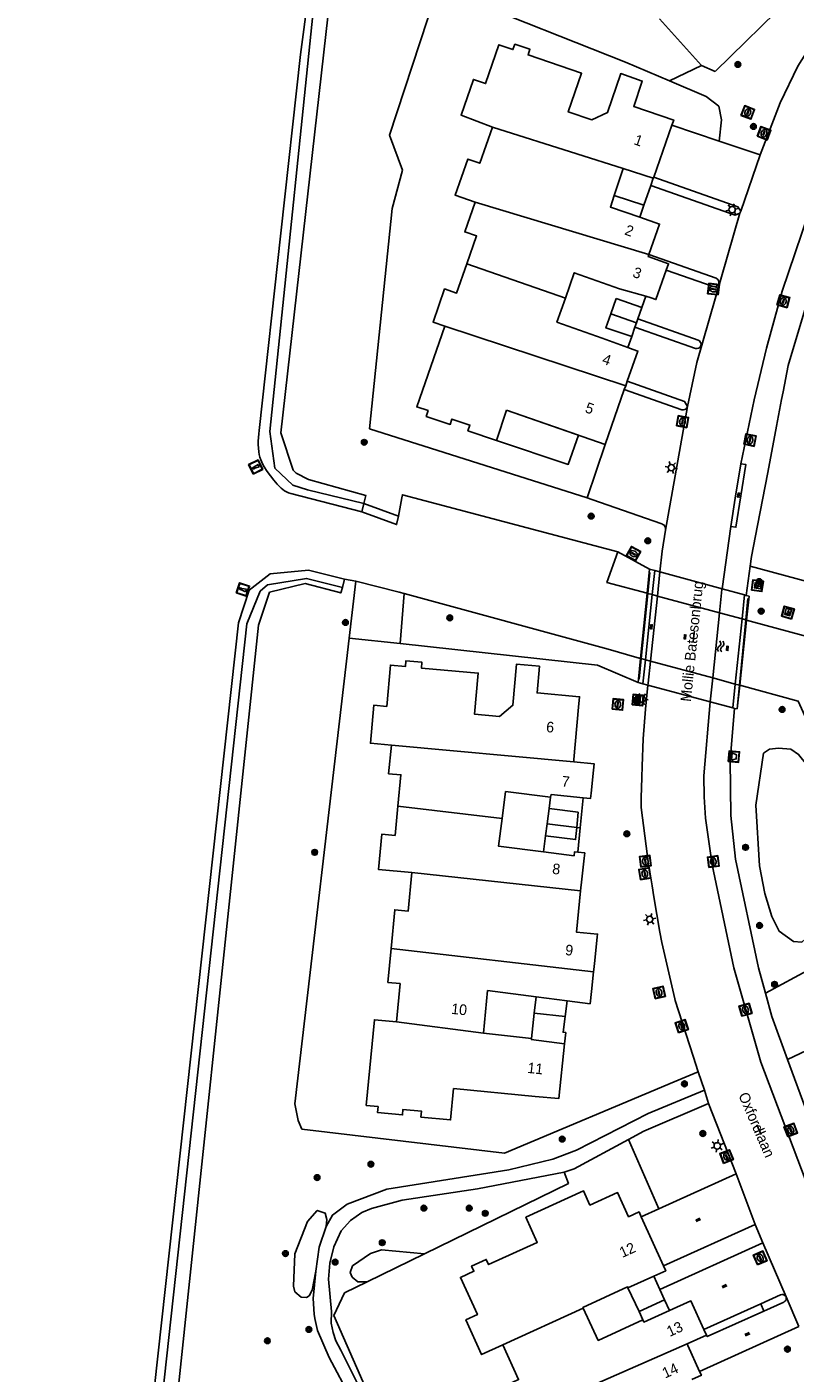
# Model space of a CAD drawing. Header units: metres. Extents: x 93870 to 95789, y 463036 to 464040.
# Tile 318 of 344: x 95266 to 95339, y 463575 to 463702. Entities that reach past the tile are written whole.
import ezdxf
from ezdxf.enums import TextEntityAlignment as Align

# ---------------------------------------------------------------- set-up
doc = ezdxf.new("R2010")
doc.units = ezdxf.units.M
doc.header["$LTSCALE"] = 25.4
for name, color, linetype in [('B_BEBOUWINGSGRENS_0', 1, 'Continuous'), ('B_LUIFEL_1', 200, 'Continuous'), ('B_TUSSENMUUR_0', 7, 'Continuous'), ('G_GRENS_ALGEMEEN_0', 7, 'Continuous'), ('K_KUNSTWERKGRENS_0', 1, 'Continuous'), ('K_KUNSTWERKGRENS_1', 1, 'Continuous'), ('Q_AFVALBAK_0', 7, 'Continuous'), ('Q_BALUSTRADE_LIJN_1', 193, 'Continuous'), ('Q_BOOM_0', 3, 'Continuous'), ('Q_BRANDKRAAN_0', 5, 'Continuous'), ('Q_DAMWAND_0', 6, 'Continuous'), ('Q_ELEKTRAKAST_0', 7, 'Continuous'), ('Q_INSPECTIE_OF_RIOOLPUT_0', 253, 'Continuous'), ('Q_KOLK_0', 254, 'Continuous'), ('Q_LICHTMAST_0', 2, 'Continuous'), ('Q_MEERPAAL_0', 7, 'Continuous'), ('Q_STRAATNAAMBORD_0', 7, 'Continuous'), ('S_GBKN_SYMBOOL_OV_GROOT_0', 7, 'Continuous'), ('S_GBKN_SYMBOOL_OV_GROOT_1', 7, 'Continuous'), ('S_GBKN_SYMBOOL_WATER_0', 7, 'Continuous'), ('T_CULTUURGRENS_0', 76, 'Continuous'), ('T_HAAG_0', 87, 'Continuous'), ('T_HEK_0', 57, 'Continuous'), ('V_WEGGRENS_0', 7, 'Continuous'), ('V_WEGGRENS_1', 7, 'Continuous'), ('W_WALBESCHERMING_LIJN_0', 45, 'Continuous'), ('W_WATERGRENS_0', 5, 'Continuous'), ('Z_GBKN_HUISNUMMER_0', 252, 'Continuous'), ('Z_KUNSTWERKNAAM_1', 252, 'Continuous'), ('Z_STRAATNAAM_0', 252, 'Continuous')]:
    doc.layers.add(name, color=color, linetype=linetype)

# ---------------------------------------------------------------- blocks, each defined once
blk = doc.blocks.new('Q_AFVALBAK')
for points in [[(-0.5, 0.5), (0.5, 0.5), (0.5, -0.5), (-0.5, -0.5)], [(-0.34, 0.2), (0.33, 0.2), (0.19, -0.25), (-0.2, -0.25)]]:
    blk.add_lwpolyline(points, close=True)
blk.add_lwpolyline([(-0.44, 0.46), (0.44, 0.46, -0.414214), (0.46, 0.44), (0.46, -0.44, -0.414214), (0.44, -0.46), (-0.44, -0.46, -0.414214), (-0.46, -0.44), (-0.46, 0.44), (-0.46, 0.44), (-0.46, 0.45), (-0.46, 0.45), (-0.46, 0.45), (-0.46, 0.45), (-0.46, 0.45), (-0.46, 0.45), (-0.46, 0.46), (-0.46, 0.46), (-0.46, 0.46), (-0.45, 0.46), (-0.45, 0.46), (-0.45, 0.46), (-0.45, 0.46), (-0.45, 0.46), (-0.45, 0.46), (-0.44, 0.46), (-0.44, 0.46)], format="xyb")
blk = doc.blocks.new('Q_STRAATNAAMBORD')
for points in [[(-0.5, 0.5), (0.5, 0.5), (0.5, -0.5), (-0.5, -0.5)], [(-0.37, 0.22), (0.36, 0.22), (0.36, -0.21), (-0.37, -0.21)]]:
    blk.add_lwpolyline(points, close=True)
for points in [[(-0.44, 0.46), (0.44, 0.46, -0.414214), (0.46, 0.44), (0.46, -0.44, -0.414214), (0.44, -0.46), (-0.44, -0.46, -0.414214), (-0.46, -0.44), (-0.46, 0.44), (-0.46, 0.44), (-0.46, 0.45), (-0.46, 0.45), (-0.46, 0.45), (-0.46, 0.45), (-0.46, 0.45), (-0.46, 0.45), (-0.46, 0.46), (-0.46, 0.46), (-0.46, 0.46), (-0.45, 0.46), (-0.45, 0.46), (-0.45, 0.46), (-0.45, 0.46), (-0.45, 0.46), (-0.45, 0.46), (-0.44, 0.46), (-0.44, 0.46)], [(-0.29, 0.16), (0.28, 0.16, -0.414214), (0.3, 0.14), (0.3, -0.13, -0.414214), (0.28, -0.16), (-0.29, -0.16, -0.414214), (-0.31, -0.13), (-0.31, 0.14), (-0.31, 0.14), (-0.31, 0.14), (-0.31, 0.14), (-0.31, 0.15), (-0.31, 0.15), (-0.31, 0.15), (-0.3, 0.15), (-0.3, 0.15), (-0.3, 0.15), (-0.3, 0.16), (-0.3, 0.16), (-0.3, 0.16), (-0.3, 0.16), (-0.29, 0.16), (-0.29, 0.16), (-0.29, 0.16), (-0.29, 0.16), (-0.29, 0.16)]]:
    blk.add_lwpolyline(points, format="xyb")
blk = doc.blocks.new('Q_ELEKTRAKAST')
for points in [[(-0.5, 0.5), (0.5, 0.5), (0.5, -0.5), (-0.5, -0.5)], [(-0.26, 0.26), (0.25, 0.26), (0.25, 0.19), (-0.26, 0.19)], [(-0.26, 0.11), (0.25, 0.11), (0.25, -0.33), (-0.26, -0.33)]]:
    blk.add_lwpolyline(points, close=True)
blk.add_lwpolyline([(-0.44, 0.46), (0.44, 0.46, -0.414214), (0.46, 0.44), (0.46, -0.44, -0.414214), (0.44, -0.46), (-0.44, -0.46, -0.414214), (-0.46, -0.44), (-0.46, 0.44), (-0.46, 0.44), (-0.46, 0.45), (-0.46, 0.45), (-0.46, 0.45), (-0.46, 0.45), (-0.46, 0.45), (-0.46, 0.45), (-0.46, 0.46), (-0.46, 0.46), (-0.46, 0.46), (-0.45, 0.46), (-0.45, 0.46), (-0.45, 0.46), (-0.45, 0.46), (-0.45, 0.46), (-0.45, 0.46), (-0.44, 0.46), (-0.44, 0.46)], format="xyb")
blk.add_lwpolyline([(-0.18, 0, -1), (-0.18, -0.07, -1)], format="xyb", close=True)
blk.add_lwpolyline([(0.04, 0.09), (-0.06, -0.11), (0.04, -0.11), (-0.06, -0.31)])
blk = doc.blocks.new('Q_LICHTMAST')
for points in [[(-0.26, 0.15), (-0.52, 0.3)], [(0, 0.3), (0, 0.6)], [(0.26, 0.15), (0.52, 0.3)], [(-0.26, -0.15), (-0.52, -0.3)], [(0, -0.3), (0, -0.6)], [(0.26, -0.15), (0.52, -0.3)]]:
    blk.add_lwpolyline(points)
blk.add_circle((0, 0), 0.3)
blk = doc.blocks.new('Q_KOLK')
blk.add_lwpolyline([(-0.5, 0.5), (0.5, 0.5), (0.5, -0.5), (-0.5, -0.5)], close=True)
for points in [[(-0.44, 0.46), (0.44, 0.46, -0.414214), (0.46, 0.44), (0.46, -0.44, -0.414214), (0.44, -0.46), (-0.44, -0.46, -0.414214), (-0.46, -0.44), (-0.46, 0.44, -0.414214), (-0.44, 0.46)], [(-0.34, 0.1, 0.380426), (-0.28, -0.18)], [(-0.01, 0.27, 0.240218), (-0.34, 0.1)], [(-0.19, 0.04, 0.853344), (-0.19, -0.03)], [(0.33, 0.11, 0.240191), (-0.01, 0.27)], [(0.18, -0.03, 0.849746), (0.18, 0.04)], [(0.27, -0.18, 0.380426), (0.33, 0.11)], [(-0.28, -0.18, 0.148452), (0.01, -0.26)], [(0.01, -0.26, 0.131742), (0.27, -0.18)]]:
    blk.add_lwpolyline(points, format="xyb")
for points in [[(-0.19, 0.04), (0.18, 0.04)], [(0.18, -0.03), (-0.19, -0.03)]]:
    blk.add_lwpolyline(points)
blk = doc.blocks.new('Q_INSPECTIE_OF_RIOOLPUT')
blk.add_lwpolyline([(-0.5, 0.5), (0.5, 0.5), (0.5, -0.5), (-0.5, -0.5)], close=True)
for points in [[(-0.44, 0.46), (0.44, 0.46, -0.414214), (0.46, 0.44), (0.46, -0.44, -0.414214), (0.44, -0.46), (-0.44, -0.46, -0.414214), (-0.46, -0.44), (-0.46, 0.44), (-0.46, 0.44), (-0.46, 0.45), (-0.46, 0.45), (-0.46, 0.45), (-0.46, 0.45), (-0.46, 0.45), (-0.46, 0.45), (-0.46, 0.46), (-0.46, 0.46), (-0.46, 0.46), (-0.45, 0.46), (-0.45, 0.46), (-0.45, 0.46), (-0.45, 0.46), (-0.45, 0.46), (-0.45, 0.46), (-0.44, 0.46), (-0.44, 0.46)], [(-0.34, 0.1, 0.380426), (-0.28, -0.18)], [(-0.01, 0.27, 0.240218), (-0.34, 0.1)], [(-0.19, 0.04, 0.853344), (-0.19, -0.03)], [(0.33, 0.11, 0.240191), (-0.01, 0.27)], [(0.18, -0.03, 0.849746), (0.18, 0.04)], [(0.27, -0.18, 0.380426), (0.33, 0.11)], [(-0.28, -0.18, 0.148452), (0.01, -0.26)], [(0.01, -0.26, 0.131742), (0.27, -0.18)]]:
    blk.add_lwpolyline(points, format="xyb")
for points in [[(-0.19, 0.04), (0.18, 0.04)], [(0.18, -0.03), (-0.19, -0.03)]]:
    blk.add_lwpolyline(points)
blk = doc.blocks.new('Q_BRANDKRAAN')
blk.add_lwpolyline([(-0.5, 0.5), (0.5, 0.5), (0.5, -0.5), (-0.5, -0.5)], close=True)
for points in [[(-0.44, 0.46), (0.44, 0.46, -0.414214), (0.46, 0.44), (0.46, -0.44, -0.414214), (0.44, -0.46), (-0.44, -0.46, -0.414214), (-0.46, -0.44), (-0.46, 0.44), (-0.46, 0.44), (-0.46, 0.45), (-0.46, 0.45), (-0.46, 0.45), (-0.46, 0.45), (-0.46, 0.45), (-0.46, 0.45), (-0.46, 0.46), (-0.46, 0.46), (-0.46, 0.46), (-0.45, 0.46), (-0.45, 0.46), (-0.45, 0.46), (-0.45, 0.46), (-0.45, 0.46), (-0.45, 0.46), (-0.44, 0.46), (-0.44, 0.46)], [(-0.34, 0.1, 0.380426), (-0.28, -0.18)], [(-0.01, 0.27, 0.240218), (-0.34, 0.1)], [(-0.19, 0.04, 0.853344), (-0.19, -0.03)], [(0.33, 0.11, 0.240191), (-0.01, 0.27)], [(0.18, -0.03, 0.849746), (0.18, 0.04)], [(0.27, -0.18, 0.380426), (0.33, 0.11)], [(-0.28, -0.18, 0.148452), (0.01, -0.26)], [(0.01, -0.26, 0.131742), (0.27, -0.18)]]:
    blk.add_lwpolyline(points, format="xyb")
for points in [[(-0.19, 0.04), (0.18, 0.04)], [(0.18, -0.03), (-0.19, -0.03)]]:
    blk.add_lwpolyline(points)
blk = doc.blocks.new('Q_BOOM')
for radius in [0.27, 0.18, 0.09]:
    blk.add_circle((0, 0), radius)
blk = doc.blocks.new('Q_MEERPAAL')
for points in [[(-0.5, 0.5), (0.5, 0.5), (0.5, -0.5), (-0.5, -0.5)], [(-0.08, 0.32), (0.07, 0.32), (0.07, 0.17), (-0.08, 0.17)]]:
    blk.add_lwpolyline(points, close=True)
blk.add_lwpolyline([(-0.44, 0.46), (0.44, 0.46, -0.414214), (0.46, 0.44), (0.46, -0.44, -0.414214), (0.44, -0.46), (-0.44, -0.46, -0.414214), (-0.46, -0.44), (-0.46, 0.44), (-0.46, 0.44), (-0.46, 0.45), (-0.46, 0.45), (-0.46, 0.45), (-0.46, 0.45), (-0.46, 0.45), (-0.46, 0.45), (-0.46, 0.46), (-0.46, 0.46), (-0.46, 0.46), (-0.45, 0.46), (-0.45, 0.46), (-0.45, 0.46), (-0.45, 0.46), (-0.45, 0.46), (-0.45, 0.46), (-0.44, 0.46), (-0.44, 0.46)], format="xyb")
for points in [[(-0.08, 0.12), (-0.14, -0.31)], [(-0.08, 0.12), (0.07, 0.12)], [(0.07, 0.12), (0.12, -0.31)], [(-0.14, -0.31), (0.12, -0.31)]]:
    blk.add_lwpolyline(points)
blk = doc.blocks.new('S_GBKN_SYMBOOL_WATER')
for points in [[(-0.5, 0.15), (-0.44, 0.21), (-0.31, 0.27), (-0.19, 0.27), (-0.06, 0.21), (0, 0.15), (0.06, 0.09), (0.19, 0.02), (0.31, 0.02), (0.44, 0.09), (0.5, 0.15)], [(-0.5, -0.15), (-0.44, -0.09), (-0.31, -0.02), (-0.19, -0.02), (-0.06, -0.09), (0, -0.15), (0.06, -0.21), (0.19, -0.27), (0.31, -0.27), (0.44, -0.21), (0.5, -0.15)]]:
    blk.add_lwpolyline(points)
blk = doc.blocks.new('S_GBKN_SYMBOOL_OV_GROOT')
for points in [[(-0.21875, 0.0625), (0.21875, 0.0625)], [(-0.21875, 0), (0.21875, 0)], [(-0.1875, 0.0625), (-0.1875, 0)], [(-0.125, 0.09375), (-0.125, 0.0625)], [(-0.125, 0), (-0.125, -0.0625)], [(-0.0625, 0.0625), (-0.0625, 0)], [(0, 0.09375), (0, 0.0625)], [(0, 0), (0, -0.0625)], [(0.0625, 0.0625), (0.0625, 0)], [(0.125, 0.09375), (0.125, 0.0625)], [(0.125, 0), (0.125, -0.0625)], [(0.1875, 0.0625), (0.1875, 0)], [(-0.21875, -0.0625), (0.21875, -0.0625)], [(-0.1875, -0.0625), (-0.1875, -0.09375)], [(-0.0625, -0.0625), (-0.0625, -0.09375)], [(0.0625, -0.0625), (0.0625, -0.09375)], [(0.1875, -0.0625), (0.1875, -0.09375)]]:
    blk.add_lwpolyline(points)

msp = doc.modelspace()

# ---------------------------------------------------------------- linework, layer by layer
at = {"layer": 'B_BEBOUWINGSGRENS_0'}
for p, q in [((95325.22, 463688.28), (95326.93, 463693.19)), ((95321.48, 463686.54), (95322.32, 463689.07)), ((95325.17, 463688.16), (95322.32, 463689.07)), ((95324.93, 463687.48), (95325.17, 463688.16)), ((95325.17, 463688.16), (95325.22, 463688.28)), ((95324.28, 463685.61), (95324.93, 463687.48)), ((95321.48, 463686.54), (95324.28, 463685.61)), ((95321.67, 463676.81), (95321.16, 463675.37)), ((95324.1, 463675.96), (95321.67, 463676.81)), ((95323.72, 463674.89), (95324.1, 463675.96)), ((95323.13, 463673.21), (95323.44, 463674.09)), ((95323.44, 463674.09), (95323.59, 463674.52)), ((95323.59, 463674.52), (95323.72, 463674.89)), ((95322.56, 463668.56), (95322.71, 463668.99)), ((95320.61, 463663), (95322.43, 463668.2)), ((95322.43, 463668.2), (95322.56, 463668.56)), ((95310.35, 463663.4), (95311.31, 463666.26)), ((95311.31, 463666.26), (95320.61, 463663)), ((95315.33, 463628.62), (95315.15, 463627.17)), ((95318.08, 463628.27), (95315.33, 463628.62)), ((95317.94, 463626.84), (95318.08, 463628.27)), ((95315.15, 463627.17), (95315, 463626.05)), ((95319.32, 463611.35), (95319.52, 463613.2)), ((95314.09, 463610.85), (95317.03, 463610.47)), ((95313.92, 463609.31), (95313.65, 463606.89)), ((95316.84, 463608.99), (95313.92, 463609.31)), ((95313.65, 463606.89), (95309.12, 463607.4)), ((95326.14, 463585.43), (95324.04, 463590.06)), ((95322.78, 463583.35), (95325.21, 463584.46)), ((95325.79, 463583.18), (95325.21, 463584.46)), ((95322.78, 463583.35), (95323.82, 463581.12)), ((95326.23, 463582.21), (95325.79, 463583.18)), ((95323.82, 463581.12), (95326.23, 463582.21)), ((95328.37, 463578.05), (95330.2, 463578.88)), ((95330.2, 463578.88), (95329.96, 463579.41))]:
    msp.add_line(p, q, dxfattribs=at)
for points in [[(95326.93, 463693.19), (95327.1, 463693.66), (95323.32, 463694.95), (95324.13, 463697.34), (95322.09, 463698.05), (95320.85, 463694.38), (95319.37, 463693.67), (95317.14, 463694.43), (95318.4, 463698.08), (95313.34, 463699.82), (95313.52, 463700.34), (95312.09, 463700.82), (95311.91, 463700.31), (95310.59, 463700.77), (95309.33, 463697.1), (95308.17, 463697.5), (95307.01, 463694.12), (95309.97, 463692.99)], [(95309.97, 463692.99), (95308.78, 463689.58), (95307.64, 463689.97), (95306.45, 463686.57), (95308.33, 463685.91)], [(95308.33, 463685.91), (95307.35, 463683.1), (95308.48, 463682.71), (95307.56, 463680.08)], [(95323.89, 463684.5), (95321.12, 463685.44), (95321.48, 463686.54)], [(95324.76, 463680.96), (95325.77, 463683.84), (95323.89, 463684.5)], [(95326.4, 463679.49), (95326.61, 463680.09), (95324.69, 463680.76), (95324.76, 463680.96)], [(95307.56, 463680.08), (95306.59, 463677.31), (95305.46, 463677.71), (95304.36, 463674.57), (95305.49, 463674.18)], [(95316.87, 463676.85), (95317.71, 463679.23), (95321.99, 463677.72), (95324.47, 463677.03)], [(95324.47, 463677.03), (95324.97, 463676.86), (95325.42, 463676.7), (95326.4, 463679.49)], [(95322.77, 463672.17), (95320.35, 463673.07), (95316.07, 463674.58), (95316.87, 463676.85)], [(95321.16, 463675.37), (95320.69, 463674.03), (95323.13, 463673.21)], [(95305.49, 463674.18), (95302.82, 463666.57), (95303.9, 463666.22), (95303.72, 463665.67), (95305.99, 463664.91), (95306.15, 463665.41), (95307.84, 463664.84), (95307.65, 463664.31), (95310.35, 463663.4)], [(95322.71, 463668.99), (95323.71, 463671.84), (95323.26, 463672), (95322.77, 463672.17)], [(95317.65, 463633.05), (95317.67, 463633.27), (95318.11, 463638.2), (95318.2, 463639.18), (95314.19, 463639.54), (95314.41, 463642.07), (95312.25, 463642.27), (95311.91, 463638.38), (95310.64, 463637.33), (95308.28, 463637.54), (95308.63, 463641.42), (95303.26, 463641.9), (95303.31, 463642.45), (95301.8, 463642.58), (95301.75, 463642.04), (95300.34, 463642.17), (95299.99, 463638.28), (95298.76, 463638.39), (95298.44, 463634.8), (95300.43, 463634.62)], [(95300.43, 463634.62), (95300.16, 463631.92), (95301.32, 463631.81), (95301.04, 463628.85)], [(95318.56, 463629.65), (95319.24, 463629.58), (95319.29, 463630.08), (95319.53, 463632.25), (95319.59, 463632.84), (95317.65, 463633.05)], [(95310.89, 463627.68), (95311.22, 463630.23), (95315.47, 463629.69)], [(95315.47, 463629.69), (95315.51, 463629.95), (95318.56, 463629.65)], [(95301.04, 463628.85), (95300.77, 463626.08), (95299.52, 463626.2), (95299.2, 463622.88), (95302.37, 463622.58)], [(95314.81, 463624.53), (95310.56, 463625.07), (95310.89, 463627.68)], [(95315, 463626.05), (95317.83, 463625.69), (95317.94, 463626.84)], [(95318.03, 463624.5), (95317.72, 463624.53), (95317.68, 463624.17), (95314.81, 463624.53)], [(95318.29, 463620.84), (95318.41, 463621.94), (95318.63, 463623.93), (95318.69, 463624.43), (95318.03, 463624.5)], [(95302.37, 463622.58), (95302.02, 463618.94), (95300.75, 463619.06), (95300.4, 463615.42)], [(95319.52, 463613.2), (95319.55, 463613.43), (95319.64, 463614.27), (95319.88, 463616.51), (95319.9, 463616.76), (95317.91, 463616.96), (95318.29, 463620.84)], [(95300.4, 463615.42), (95300.1, 463612.2), (95301.25, 463612.09), (95300.91, 463608.48)], [(95309.12, 463607.4), (95309.52, 463611.43), (95314.09, 463610.85)], [(95317.03, 463610.47), (95319.2, 463610.19), (95319.32, 463611.35)], [(95300.91, 463608.48), (95298.82, 463608.68), (95298.05, 463600.58), (95299.17, 463600.48), (95299.12, 463599.91), (95301.48, 463599.69), (95301.52, 463600.21), (95303.28, 463600.04), (95303.22, 463599.48), (95306.02, 463599.21), (95306.31, 463602.18), (95314.01, 463601.44), (95316.24, 463601.23), (95316.79, 463606.41)], [(95316.79, 463606.41), (95316.9, 463607.47), (95316.65, 463607.5), (95316.84, 463608.99)], [(95313.65, 463606.89), (95313.64, 463606.82), (95316.79, 463606.41)], [(95324.04, 463590.06), (95323.83, 463590.52), (95322.83, 463590.06), (95321.79, 463592.35), (95319.19, 463591.17), (95318.58, 463592.5), (95313.13, 463590.02), (95314.2, 463587.65), (95309.61, 463585.55), (95309.39, 463586.04), (95308.01, 463585.41), (95308.23, 463584.92), (95306.95, 463584.34), (95308.55, 463580.82), (95307.46, 463580.32), (95308.95, 463577.04), (95310.96, 463577.96)], [(95325.21, 463584.46), (95326.35, 463584.97), (95326.14, 463585.43)], [(95318.56, 463581.43), (95318.52, 463581.51), (95322.73, 463583.46), (95322.78, 463583.35)], [(95324.18, 463580.34), (95319.97, 463578.39), (95318.56, 463581.43)], [(95326.69, 463581.2), (95324.29, 463580.12), (95324.18, 463580.34)], [(95329.96, 463579.41), (95328.73, 463582.12), (95326.69, 463581.2)], [(95310.96, 463577.96), (95312.45, 463574.68), (95311.35, 463574.18), (95312.7, 463571.21)], [(95329.54, 463575.45), (95328.43, 463577.92), (95328.37, 463578.05)], [(95328.8, 463574.68), (95329.71, 463575.09), (95329.54, 463575.45)]]:
    msp.add_lwpolyline(points, dxfattribs=at)
at = {"layer": 'B_LUIFEL_1'}
for p, q in [((95315.47, 463629.69), (95315.33, 463628.62)), ((95318.27, 463626.81), (95318.56, 463629.65)), ((95318.27, 463626.81), (95317.94, 463626.84)), ((95315, 463626.05), (95314.81, 463624.53)), ((95318.03, 463624.5), (95318.27, 463626.81)), ((95314.09, 463610.85), (95313.92, 463609.31)), ((95316.84, 463608.99), (95317.03, 463610.47)), ((95323.82, 463581.12), (95324.18, 463580.34)), ((95326.69, 463581.2), (95326.23, 463582.21))]:
    msp.add_line(p, q, dxfattribs=at)
msp.add_lwpolyline([(95310.35, 463663.4), (95317.13, 463661.13), (95318.09, 463663.88), (95311.31, 463666.26)], dxfattribs=at)
at = {"layer": 'B_TUSSENMUUR_0'}
for p, q in [((95324.76, 463680.96), (95308.33, 463685.91)), ((95307.56, 463680.08), (95316.87, 463676.85)), ((95323.59, 463674.52), (95321.16, 463675.37)), ((95322.56, 463668.56), (95305.49, 463674.18)), ((95317.65, 463633.05), (95300.43, 463634.62)), ((95301.04, 463628.85), (95310.89, 463627.68)), ((95315.15, 463627.17), (95317.94, 463626.84)), ((95302.37, 463622.58), (95318.29, 463620.84)), ((95319.52, 463613.2), (95300.4, 463615.42)), ((95309.12, 463607.4), (95300.91, 463608.48)), ((95310.96, 463577.96), (95318.56, 463581.43)), ((95328.37, 463578.05), (95312.7, 463571.21))]:
    msp.add_line(p, q, dxfattribs=at)
msp.add_lwpolyline([(95322.32, 463689.07), (95317.94, 463690.46), (95309.97, 463692.99)], dxfattribs=at)
at = {"layer": 'G_GRENS_ALGEMEEN_0'}
for p, q in [((95350.72, 463717.59), (95331.03, 463698.25)), ((95331.4, 463691.68), (95326.93, 463693.19)), ((95331.4, 463691.68), (95335.27, 463690.37)), ((95324.28, 463685.61), (95323.89, 463684.5)), ((95324.1, 463675.96), (95324.47, 463677.03)), ((95322.77, 463672.17), (95323.13, 463673.21)), ((95318.91, 463657.97), (95298.37, 463664.48)), ((95320.61, 463663), (95318.91, 463657.97)), ((95297.83, 463657.43), (95297.64, 463656.66)), ((95296, 463650.28), (95295.8, 463649.5)), ((95296.44, 463644.73), (95301.27, 463644.21)), ((95335.76, 463611.18), (95340.1, 463613.52)), ((95337.85, 463604.93), (95342.58, 463607.18)), ((95322.82, 463597.36), (95325.68, 463590.81)), ((95325.68, 463590.81), (95332.99, 463594.13)), ((95325.68, 463590.81), (95324.04, 463590.06)), ((95326.14, 463585.43), (95334.79, 463589.35)), ((95335.53, 463587.6), (95325.79, 463583.18)), ((95335.32, 463581.84), (95329.96, 463579.41)), ((95338.93, 463579.71), (95329.54, 463575.45))]:
    msp.add_line(p, q, dxfattribs=at)
for points in [[(95293.64, 463709.73), (95288.94, 463664.23), (95289.41, 463660.78), (95291.13, 463659.16), (95292.5, 463658.73), (95297.83, 463657.43)], [(95325.22, 463688.28), (95333.16, 463685.47), (95333.43, 463685.05)], [(95333.36, 463684.85), (95332.9, 463684.69), (95324.93, 463687.48)], [(95324.76, 463680.96), (95331.1, 463678.71), (95331.23, 463678.63), (95331.33, 463678.5), (95331.37, 463678.35), (95331.35, 463678.19), (95331.28, 463678.05), (95331.15, 463677.96), (95331, 463677.91), (95330.84, 463677.93), (95326.4, 463679.49)], [(95323.72, 463674.89), (95329.41, 463672.87), (95329.55, 463672.79), (95329.64, 463672.66), (95329.69, 463672.51), (95329.67, 463672.35), (95329.59, 463672.22), (95329.46, 463672.12), (95329.31, 463672.07), (95329.15, 463672.09), (95323.44, 463674.09)], [(95328.4, 463666.61), (95328.13, 463667.07), (95322.71, 463668.99)], [(95328.4, 463666.61), (95328.35, 463666.49), (95328.26, 463666.38), (95328.15, 463666.31), (95328.01, 463666.28), (95327.88, 463666.3), (95322.43, 463668.2)], [(95326.32, 463654.92), (95326.33, 463655.05), (95326.31, 463655.15), (95326.28, 463655.25), (95326.22, 463655.33), (95326.15, 463655.41), (95326.07, 463655.47), (95325.97, 463655.52), (95319.35, 463657.81), (95318.91, 463657.97)], [(95357.4, 463645.26), (95345.27, 463648.55), (95334.32, 463651.52)], [(95295.8, 463649.5), (95292.41, 463650.37), (95288.72, 463649.77), (95288.02, 463649.15), (95286.78, 463646.08), (95277.5, 463561.36), (95272.14, 463511.52), (95269.84, 463491.17), (95267.73, 463470.13), (95266.79, 463461.67), (95266.89, 463460.18)], [(95301.27, 463644.21), (95319.9, 463642.18), (95323.73, 463640.53)], [(95337.71, 463582.5), (95337.64, 463582.6), (95337.54, 463582.67), (95337.43, 463582.71), (95337.32, 463582.72), (95337.2, 463582.7)], [(95330.2, 463578.88), (95330.26, 463578.74), (95335.61, 463581.15)]]:
    msp.add_lwpolyline(points, dxfattribs=at)
at = {"layer": 'K_KUNSTWERKGRENS_0'}
for p, q in [((95324.82, 463651.23), (95324.59, 463648.96)), ((95333.98, 463646.42), (95334.22, 463648.68)), ((95323.96, 463642.8), (95323.73, 463640.53)), ((95323.73, 463640.53), (95324.18, 463640.41)), ((95324.18, 463640.41), (95324.66, 463640.29)), ((95324.66, 463640.29), (95330.54, 463638.71)), ((95333.09, 463638.03), (95333.33, 463640.27)), ((95330.54, 463638.71), (95332.68, 463638.14)), ((95332.68, 463638.14), (95332.85, 463638.09)), ((95332.85, 463638.09), (95333.09, 463638.03))]:
    msp.add_line(p, q, dxfattribs=at)
at = {"layer": 'K_KUNSTWERKGRENS_1'}
for p, q in [((95324.82, 463651.23), (95324.59, 463648.96)), ((95325.3, 463651.1), (95324.82, 463651.23)), ((95325.8, 463650.97), (95324.82, 463651.23)), ((95331.67, 463649.38), (95325.8, 463650.97)), ((95324.59, 463648.96), (95323.96, 463642.8)), ((95333.79, 463648.8), (95331.67, 463649.38)), ((95333.94, 463648.76), (95333.79, 463648.8)), ((95334.22, 463648.68), (95333.94, 463648.76)), ((95333.98, 463646.42), (95334.22, 463648.68)), ((95333.33, 463640.27), (95333.98, 463646.42)), ((95323.73, 463640.53), (95324.18, 463640.41)), ((95333.09, 463638.03), (95333.33, 463640.27))]:
    msp.add_line(p, q, dxfattribs=at)
at = {"layer": 'Q_BALUSTRADE_LIJN_1'}
for p, q in [((95324.83, 463650.92), (95324.64, 463648.95)), ((95324.64, 463648.95), (95324.02, 463642.79)), ((95333.91, 463646.44), (95334.11, 463648.46)), ((95333.3, 463640.27), (95333.91, 463646.44)), ((95324.02, 463642.79), (95323.83, 463640.84)), ((95333.11, 463638.36), (95333.3, 463640.27))]:
    msp.add_line(p, q, dxfattribs=at)
at = {"layer": 'Q_DAMWAND_0'}
for p, q in [((95324.59, 463648.96), (95324.59, 463648.96)), ((95324.59, 463648.96), (95324.64, 463648.95)), ((95324.64, 463648.95), (95325.06, 463648.83)), ((95325.06, 463648.83), (95325.56, 463648.7)), ((95325.56, 463648.7), (95331.43, 463647.11)), ((95331.43, 463647.11), (95333.56, 463646.54)), ((95333.56, 463646.54), (95333.91, 463646.44)), ((95333.91, 463646.44), (95333.98, 463646.42)), ((95333.98, 463646.42), (95333.98, 463646.42)), ((95323.96, 463642.8), (95323.96, 463642.8)), ((95324.02, 463642.79), (95323.96, 463642.8)), ((95324.42, 463642.68), (95324.02, 463642.79)), ((95324.9, 463642.55), (95324.42, 463642.68)), ((95330.78, 463640.96), (95324.9, 463642.55)), ((95332.92, 463640.38), (95330.78, 463640.96)), ((95333.3, 463640.27), (95332.92, 463640.38)), ((95333.33, 463640.27), (95333.3, 463640.27)), ((95333.33, 463640.27), (95333.33, 463640.27))]:
    msp.add_line(p, q, dxfattribs=at)
for points in [[(95321.82, 463652.88), (95301.47, 463658.27), (95301.41, 463657.99), (95301.1, 463656.24)], [(95297.64, 463656.66), (95300.92, 463655.45), (95301.1, 463656.24)], [(95324.59, 463648.96), (95320.79, 463649.99), (95321.82, 463652.88)], [(95301.62, 463648.93), (95301.16, 463649.05), (95297.07, 463650.1)], [(95323.96, 463642.8), (95323.62, 463642.9), (95320.9, 463643.67), (95301.62, 463648.93)], [(95350.51, 463641.96), (95334.31, 463646.33), (95333.98, 463646.42)], [(95343.2, 463629.08), (95341.92, 463632.03), (95338.86, 463638.77), (95333.33, 463640.27)]]:
    msp.add_lwpolyline(points, dxfattribs=at)
at = {"layer": 'T_CULTUURGRENS_0'}
for p, q in [((95326.71, 463697.35), (95329.72, 463698.82)), ((95301.1, 463656.24), (95297.83, 463657.43)), ((95324.82, 463651.23), (95321.82, 463652.88)), ((95301.62, 463648.93), (95301.27, 463644.21)), ((95337.2, 463582.7), (95335.32, 463581.84)), ((95335.32, 463581.84), (95335.61, 463581.15)), ((95335.61, 463581.15), (95337.51, 463582.01))]:
    msp.add_line(p, q, dxfattribs=at)
for points in [[(95295.07, 463709.31), (95289.98, 463664.11), (95291.15, 463660.58), (95291.43, 463660.32), (95292.61, 463659.72), (95298, 463658.2), (95297.83, 463657.43)], [(95295.8, 463649.5), (95295.65, 463648.99), (95292.29, 463649.88), (95288.92, 463649.05), (95287.87, 463645.95), (95278.96, 463561.2), (95273.38, 463511.38), (95271.27, 463491), (95268.88, 463470.12), (95268.39, 463461.64), (95268.38, 463460.15)], [(95335.59, 463633.85), (95334.85, 463628.93), (95335.19, 463623.2), (95335.7, 463620.6), (95336.38, 463618.44), (95337.07, 463617.03), (95338.43, 463616.06)], [(95338.43, 463616.06), (95339.19, 463615.99), (95339.8, 463616.54), (95340.14, 463618.11), (95339.91, 463626.71), (95340.65, 463629.09), (95339.68, 463632.77), (95338.89, 463633.74), (95338.15, 463634.23), (95337.01, 463634.34), (95336.15, 463634.23), (95335.59, 463633.85)], [(95293.29, 463584.92), (95292.94, 463583.14), (95292.66, 463582.6), (95292.4, 463582.44), (95291.89, 463582.47), (95291.32, 463582.98), (95291.18, 463583.52), (95291.29, 463586.55), (95292.49, 463589.63), (95293.43, 463590.66), (95294.17, 463590.42), (95294.34, 463589.8), (95294.26, 463589.15)], [(95298.14, 463583.92), (95297.25, 463583.92), (95296.71, 463584.37), (95296.54, 463584.8), (95296.76, 463585.42), (95298.46, 463586.58), (95299.49, 463586.93), (95303.57, 463586.57)], [(95337.71, 463582.5), (95337.64, 463582.6), (95337.55, 463582.68), (95337.44, 463582.72), (95337.32, 463582.73), (95337.2, 463582.7)], [(95337.51, 463582.01), (95337.61, 463582.08), (95337.68, 463582.17), (95337.72, 463582.27), (95337.73, 463582.39), (95337.71, 463582.5)]]:
    msp.add_lwpolyline(points, dxfattribs=at)
at = {"layer": 'T_HAAG_0'}
for p, q in [((95325.76, 463703.21), (95329.72, 463698.82)), ((95322.54, 463699.13), (95326.71, 463697.35)), ((95329.72, 463698.82), (95331.03, 463698.25))]:
    msp.add_line(p, q, dxfattribs=at)
msp.add_lwpolyline([(95326.71, 463697.35), (95330.15, 463695.88), (95331.35, 463694.97), (95331.6, 463693.68), (95331.4, 463691.68)], dxfattribs=at)
at = {"layer": 'T_HEK_0'}
for p, q in [((95305.59, 463705.86), (95322.54, 463699.13)), ((95296.44, 463644.73), (95297.07, 463650.1)), ((95298.14, 463583.92), (95303.57, 463586.57)), ((95296.01, 463582.88), (95298.14, 463583.92))]:
    msp.add_line(p, q, dxfattribs=at)
for points in [[(95298.37, 463664.48), (95300.5, 463685.32), (95301.49, 463688.93), (95300.25, 463692.23), (95304.55, 463705.39), (95305.59, 463705.86)], [(95329.42, 463603.77), (95327.13, 463602.81), (95311.1, 463596.08), (95291.98, 463598.35), (95291.63, 463599.17), (95291.29, 463600.73), (95296.19, 463642.55), (95296.44, 463644.73)], [(95303.57, 463586.57), (95317.15, 463593.21), (95316.74, 463594.27)], [(95329.2, 463553.55), (95322.08, 463550.75), (95306.06, 463555.51), (95294.98, 463580.75), (95296.01, 463582.88)]]:
    msp.add_lwpolyline(points, dxfattribs=at)
at = {"layer": 'V_WEGGRENS_0'}
for p, q in [((95333.43, 463685.05), (95335.27, 463690.37)), ((95333.36, 463684.85), (95333.43, 463685.05)), ((95326.32, 463654.92), (95328.4, 463666.61)), ((95332.5, 463655.26), (95331.67, 463649.38)), ((95334.32, 463651.52), (95333.94, 463648.76)), ((95337.85, 463604.93), (95339.7, 463599.89)), ((95330, 463602.01), (95329.42, 463603.77)), ((95330, 463602.01), (95330.4, 463600.77)), ((95332.99, 463594.13), (95330.4, 463600.77)), ((95334.79, 463589.35), (95332.99, 463594.13)), ((95335.53, 463587.6), (95334.79, 463589.35)), ((95337.71, 463582.5), (95335.53, 463587.6)), ((95338.93, 463579.71), (95337.71, 463582.5))]:
    msp.add_line(p, q, dxfattribs=at)
for points in [[(95335.27, 463690.37), (95337.17, 463695.3), (95338.82, 463698.74), (95340.57, 463701.5), (95345.87, 463708.38), (95348.3, 463711.01), (95352.1, 463714.96)], [(95349.86, 463703.86), (95348.64, 463702.29), (95347.48, 463700.67), (95346.37, 463699.01), (95345.32, 463697.32), (95344.33, 463695.59), (95343.41, 463693.83), (95342.55, 463692.03), (95341.75, 463690.2), (95341.02, 463688.35), (95337.36, 463677.51), (95335.85, 463672.1), (95334.71, 463667.24), (95333.43, 463661.2)], [(95328.4, 463666.61), (95329.29, 463670.77), (95333.36, 463684.85)], [(95342.41, 463684.78), (95340.69, 463679.46), (95340.46, 463678.75), (95339.69, 463676.37), (95339.49, 463675.74), (95337.91, 463670.49), (95337.43, 463667.99), (95337.29, 463667.25), (95336.82, 463664.75), (95335.98, 463660.36), (95335.02, 463655.35), (95334.45, 463652.43), (95334.32, 463651.52)], [(95332.5, 463655.26), (95332.9, 463657.94), (95333.43, 463661.2)], [(95333.43, 463661.2), (95333.92, 463661.12), (95332.98, 463655.19), (95332.5, 463655.26)], [(95325.8, 463650.97), (95326.02, 463652.94), (95326.32, 463654.92)], [(95329.42, 463603.77), (95328.94, 463605.24), (95327.23, 463610.49), (95327.19, 463610.64), (95325.97, 463615.96), (95325.8, 463616.95), (95325.23, 463620.29), (95325.05, 463621.34), (95324.81, 463622.84), (95324.72, 463623.38), (95324.02, 463628.73), (95324.03, 463629.06), (95324.04, 463629.65), (95324.1, 463631.55), (95324.13, 463632.64), (95324.21, 463635.2), (95324.44, 463638.01), (95324.66, 463640.29)], [(95350.37, 463567.14), (95347.07, 463575.79), (95339.96, 463592.46), (95335.34, 463604.68), (95332.79, 463613.57), (95330.72, 463623.3), (95330.11, 463627.71), (95329.98, 463629.72), (95329.96, 463631.73), (95330.54, 463638.71)], [(95332.85, 463638.09), (95332.42, 463633.21), (95332.5, 463627.98), (95332.94, 463623.84), (95335.1, 463613.59), (95335.76, 463611.18)], [(95335.76, 463611.18), (95336.37, 463608.97), (95337.85, 463604.93)], [(95294.26, 463589.15), (95294.87, 463590.22), (95296.24, 463591.26), (95299.99, 463592.66), (95311.52, 463594.51), (95315.68, 463595.52), (95317.9, 463596.35), (95324.67, 463599.83), (95330, 463602.01)], [(95330.4, 463600.77), (95324.28, 463598.15), (95322.82, 463597.36)], [(95322.82, 463597.36), (95317.71, 463594.59), (95316.74, 463594.27)], [(95316.74, 463594.27), (95308.55, 463592.71), (95301.44, 463591.64), (95298.54, 463590.85), (95297.65, 463590.47), (95296.55, 463589.7), (95295.67, 463588.73), (95295, 463587.24), (95294.61, 463585.68), (95294.48, 463584.16), (95294.77, 463581.12), (95294.73, 463580.01), (95294.93, 463579.12), (95295.18, 463578.34), (95295.65, 463577.48), (95298.14, 463572.49)], [(95293.29, 463584.92), (95293.6, 463587.19), (95294.26, 463589.15)], [(95297.1, 463571.82), (95297.06, 463571.93), (95296.6, 463572.93), (95294.54, 463576.77), (95293.46, 463579.33), (95293.18, 463580.47), (95293.14, 463580.85), (95293.05, 463582.34), (95293.29, 463584.92)]]:
    msp.add_lwpolyline(points, dxfattribs=at)
at = {"layer": 'V_WEGGRENS_1'}
for p, q in [((95325.06, 463648.83), (95325.3, 463651.1)), ((95325.8, 463650.97), (95325.3, 463651.1)), ((95325.8, 463650.97), (95325.56, 463648.7)), ((95324.42, 463642.68), (95325.06, 463648.83)), ((95325.56, 463648.7), (95324.9, 463642.55)), ((95333.79, 463648.8), (95333.56, 463646.54)), ((95331.43, 463647.11), (95330.78, 463640.96)), ((95333.56, 463646.54), (95332.92, 463640.38)), ((95324.18, 463640.41), (95324.42, 463642.68)), ((95330.78, 463640.96), (95330.54, 463638.71)), ((95324.18, 463640.41), (95324.66, 463640.29)), ((95324.18, 463640.41), (95324.18, 463640.41)), ((95332.92, 463640.38), (95332.68, 463638.14))]:
    msp.add_line(p, q, dxfattribs=at)
for points in [[(95331.67, 463649.38), (95331.66, 463649.31), (95331.43, 463647.11)], [(95324.9, 463642.55), (95324.67, 463640.47), (95324.66, 463640.29)]]:
    msp.add_lwpolyline(points, dxfattribs=at)
at = {"layer": 'W_WALBESCHERMING_LIJN_0'}
for p, q in [((95293.01, 463708.8), (95291.83, 463699.84)), ((95291.83, 463699.84), (95289.98, 463682.97)), ((95289.98, 463682.97), (95287.95, 463664.34)), ((95290.93, 463658.38), (95297.64, 463656.66)), ((95296, 463650.28), (95297.07, 463650.1))]:
    msp.add_line(p, q, dxfattribs=at)
for points in [[(95287.95, 463664.34), (95287.89, 463664.01), (95287.86, 463663.67), (95287.84, 463663.34), (95287.84, 463663), (95287.86, 463662.67), (95287.9, 463662.33)], [(95287.9, 463662.33), (95287.94, 463662.08), (95288, 463661.83), (95288.08, 463661.58), (95288.18, 463661.34), (95288.29, 463661.11), (95288.42, 463660.89)], [(95288.42, 463660.89), (95288.7, 463660.46), (95289, 463660.05), (95289.32, 463659.65), (95289.65, 463659.27), (95290, 463658.9)], [(95290, 463658.9), (95290.16, 463658.75), (95290.34, 463658.63), (95290.53, 463658.53), (95290.72, 463658.44), (95290.93, 463658.38)], [(95286.98, 463649.26), (95288.98, 463650.79), (95292.61, 463651.14), (95296, 463650.28)]]:
    msp.add_lwpolyline(points, dxfattribs=at)
at = {"layer": 'W_WATERGRENS_0'}
msp.add_line((95285.98, 463646.16), (95286.98, 463649.26), dxfattribs=at)
msp.add_lwpolyline([(95279.04, 463433.5), (95277.88, 463434.41), (95274.11, 463438.24), (95272.12, 463440.97), (95269.73, 463444.96), (95267.69, 463450.28), (95266.26, 463456.41), (95265.99, 463461.68), (95269.04, 463491.25), (95271.34, 463511.6), (95276.66, 463561.45), (95285.98, 463646.16)], dxfattribs=at)
at = {"layer": 'Z_KUNSTWERKNAAM_1'}
msp.add_line((95328.94, 463644.41), (95329.05, 463645.4), dxfattribs=at)
at = {"layer": 'Z_STRAATNAAM_0'}
msp.add_line((95334.96, 463598.76), (95335.36, 463597.84), dxfattribs=at)

# ---------------------------------------------------------------- block references
at = {"layer": 'Q_AFVALBAK_0', "rotation": 84.91780350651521}
msp.add_blockref('Q_AFVALBAK', (95332.78, 463633.53), dxfattribs=at)
at = {"layer": 'Q_BOOM_0'}
for p, rotation in [((95333.16, 463698.91), 44.48317443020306), ((95334.63, 463693.06), 68.92588024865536), ((95297.86, 463663.22), 84.16366173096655), ((95319.3, 463656.25), 160.8583070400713), ((95324.65, 463653.92), 81.17327750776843), ((95335.18, 463650.06), 82.1256287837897), ((95335.36, 463647.26), 164.8928314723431), ((95296.08, 463646.21), 83.32239221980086), ((95305.94, 463646.64), 164.7509164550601), ((95323.48, 463638.84), 84.61068823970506), ((95337.34, 463637.99), 164.8439224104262), ((95322.67, 463626.24), 97.47035009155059), ((95293.18, 463624.49), 83.32036961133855), ((95333.89, 463624.96), 96.06663307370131), ((95335.21, 463617.59), 101.8999262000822), ((95336.63, 463612.02), 28.34246433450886), ((95328.11, 463602.62), 22.76748373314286), ((95316.57, 463597.4), 22.77067898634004), ((95329.85, 463597.93), 111.2758981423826), ((95298.49, 463595.03), 173.2414879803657), ((95293.41, 463593.77), 161.8209380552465), ((95303.5, 463590.89), 8.558347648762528), ((95307.78, 463590.89), 8.55834764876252), ((95309.29, 463590.39), 26.0429775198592), ((95299.56, 463587.62), 174.9993554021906), ((95290.42, 463586.59), 68.81319731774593), ((95295.11, 463585.78), 75.96375653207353), ((95288.71, 463578.35), 103.6456771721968), ((95292.63, 463579.42), 103.6456771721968), ((95337.84, 463577.56), 24.41818028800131)]:
    msp.add_blockref('Q_BOOM', p, dxfattribs=dict(at, rotation=rotation))
at = {"layer": 'Q_BRANDKRAAN_0', "rotation": 99.27565112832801}
msp.add_blockref('Q_BRANDKRAAN', (95324.37, 463622.47), dxfattribs=at)
at = {"layer": 'Q_ELEKTRAKAST_0'}
for p, rotation in [((95335.01, 463649.68), 82.12562878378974), ((95337.89, 463647.14), 164.8928314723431)]:
    msp.add_blockref('Q_ELEKTRAKAST', p, dxfattribs=dict(at, rotation=rotation))
at = {"layer": 'Q_INSPECTIE_OF_RIOOLPUT_0'}
for p, rotation in [((95334.1, 463694.38), 68.92588024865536), ((95323.3, 463652.7), 151.2839002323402), ((95321.82, 463638.46), 84.61068823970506), ((95325.72, 463611.25), 102.9270046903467), ((95335.27, 463586.18), 113.1483941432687)]:
    msp.add_blockref('Q_INSPECTIE_OF_RIOOLPUT', p, dxfattribs=dict(at, rotation=rotation))
at = {"layer": 'Q_KOLK_0'}
for p, rotation in [((95335.63, 463692.41), 68.92588024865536), ((95330.86, 463677.69), 173.5006537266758), ((95337.46, 463676.54), 74.40490408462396), ((95327.93, 463665.17), 79.91212150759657), ((95334.31, 463663.43), 78.08218721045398), ((95324.42, 463623.65), 97.47035009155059), ((95330.84, 463623.62), 97.86296991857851), ((95333.88, 463609.62), 106.0049637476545), ((95327.86, 463608.07), 108.0450538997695), ((95338.16, 463598.26), 110.7100381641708), ((95332.1, 463595.75), 111.2758981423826)]:
    msp.add_blockref('Q_KOLK', p, dxfattribs=dict(at, rotation=rotation))
at = {"layer": 'Q_LICHTMAST_0'}
for p, rotation in [((95332.62, 463685.19), 160.691046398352), ((95326.87, 463660.83), 79.91212150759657), ((95324.09, 463638.96), 84.61068823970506), ((95324.83, 463618.16), 99.64288137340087), ((95331.21, 463596.76), 111.2758981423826)]:
    msp.add_blockref('Q_LICHTMAST', p, dxfattribs=dict(at, rotation=rotation))
at = {"layer": 'Q_MEERPAAL_0'}
for p, rotation in [((95287.61, 463660.89), 115.9692759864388), ((95286.4, 463649.32), 72.15536394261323)]:
    msp.add_blockref('Q_MEERPAAL', p, dxfattribs=dict(at, rotation=rotation))
at = {"layer": 'Q_STRAATNAAMBORD_0', "rotation": 84.61068823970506}
msp.add_blockref('Q_STRAATNAAMBORD', (95323.71, 463638.87), dxfattribs=at)
at = {"layer": 'S_GBKN_SYMBOOL_OV_GROOT_0'}
for p, rotation in [((95333.21, 463658.23), 80.97873184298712), ((95329.4, 463589.78), 24.42564054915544), ((95331.89, 463583.51), 24.42931984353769), ((95334.05, 463578.98), 24.29190829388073)]:
    msp.add_blockref('S_GBKN_SYMBOOL_OV_GROOT', p, dxfattribs=dict(at, rotation=rotation))
at = {"layer": 'S_GBKN_SYMBOOL_OV_GROOT_1'}
for p, rotation in [((95324.99, 463645.79), 84.02530689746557), ((95328.16, 463644.84), 83.86233798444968), ((95332.17, 463643.76), 83.99887474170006)]:
    msp.add_blockref('S_GBKN_SYMBOOL_OV_GROOT', p, dxfattribs=dict(at, rotation=rotation))
at = {"layer": 'S_GBKN_SYMBOOL_WATER_0', "rotation": 83.99887474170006}
msp.add_blockref('S_GBKN_SYMBOOL_WATER', (95331.54, 463643.94), dxfattribs=at)

# ---------------------------------------------------------------- texts
at = {"layer": 'Z_GBKN_HUISNUMMER_0', "linetype": 'Continuous'}
for s, rotation, p in [('1', 340.7, (95323.78, 463691.74)), ('2', 340.7, (95322.91, 463683.22)), ('3', 340.6, (95323.66, 463679.22)), ('4', 340.7, (95320.78, 463671.03)), ('5', 340.7, (95319.16, 463666.43)), ('6', 354.9, (95315.43, 463636.32)), ('7', 353.9, (95316.9, 463631.18)), ('8', 353.6, (95316.01, 463622.92)), ('9', 353.9, (95317.23, 463615.25)), ('10', 354.3, (95306.83, 463609.66)), ('11', 354, (95314.03, 463604.08)), ('12', 24.4, (95322.71, 463586.94)), ('13', 24.4, (95327.19, 463579.47)), ('14', 24.4, (95326.76, 463575.54))]:
    msp.add_text(s, height=1, rotation=rotation, dxfattribs=at).set_placement(p, align=Align.MIDDLE)
at = {"layer": 'Z_KUNSTWERKNAAM_1', "linetype": 'Continuous'}
msp.add_text('Mollie Batesonbrug', height=1, rotation=84.0899, dxfattribs=at).set_placement((95328.94, 463644.41), align=Align.MIDDLE)
at = {"layer": 'Z_STRAATNAAM_0', "linetype": 'Continuous'}
msp.add_text('Oxfordlaan', height=1, rotation=293.334, dxfattribs=at).set_placement((95334.96, 463598.76), align=Align.MIDDLE)

doc.saveas('drawing.dxf')
